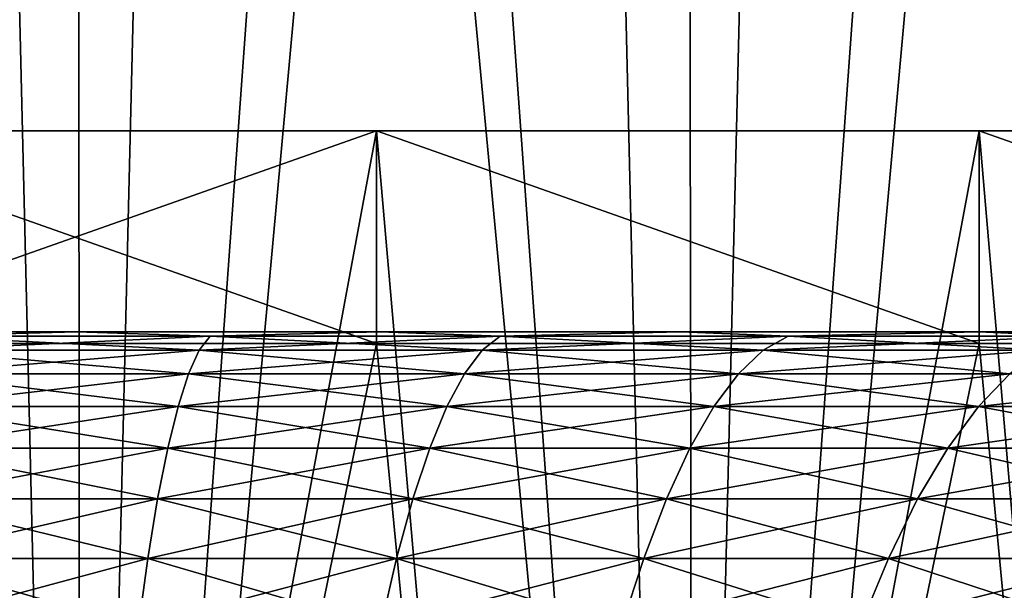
# Model space of a CAD drawing. Header units: millimetres. Extents: x -168 to 168, y -59 to 34.
# Tile 285 of 494: x 2 to 10, y -9 to -4. Entities that reach past the tile are written whole.
import ezdxf

# ---------------------------------------------------------------- set-up
doc = ezdxf.new("R2010")
doc.units = ezdxf.units.MM
doc.header["$LTSCALE"] = 33.374815
for name, color, linetype in [('11', 7, 'CONTINUOUS'), ('2', 7, 'CONTINUOUS'), ('25', 7, 'CONTINUOUS'), ('26', 7, 'CONTINUOUS'), ('3', 7, 'CONTINUOUS'), ('33', 7, 'CONTINUOUS'), ('34', 7, 'CONTINUOUS'), ('37', 7, 'CONTINUOUS'), ('38', 7, 'CONTINUOUS')]:
    doc.layers.add(name, color=color, linetype=linetype)

msp = doc.modelspace()

# ---------------------------------------------------------------- linework, layer by layer
at = {"layer": '11', "color": 7, "linetype": 'Continuous', "true_color": 0xf6f6f6}
for points in [[(2.2231, -6.65, 6.108), (0, -6.65, 109.9799), (1.6823, -6.65, 6.2785), (2.2231, -6.65, 6.108)], [(2.747, -6.65, 5.891), (0, -6.65, 109.9799), (2.2231, -6.65, 6.108), (2.747, -6.65, 5.891)], [(0, -6.65, -109.9799), (4.1616, -6.65, -109.9012), (0, -6.65, -6.5), (0, -6.65, -109.9799)], [(0, -6.65, -6.5), (4.1616, -6.65, -109.9012), (0.5665, -6.65, -6.4753), (0, -6.65, -6.5)], [(3.25, -6.65, 5.6292), (0, -6.65, 109.9799), (2.747, -6.65, 5.891), (3.25, -6.65, 5.6292)], [(3.7283, -6.65, 5.3245), (0, -6.65, 109.9799), (3.25, -6.65, 5.6292), (3.7283, -6.65, 5.3245)], [(4.1616, -6.65, 109.9012), (0, -6.65, 109.9799), (3.7283, -6.65, 5.3245), (4.1616, -6.65, 109.9012)], [(0.5665, -6.65, -6.4753), (4.1616, -6.65, -109.9012), (1.1287, -6.65, -6.4013), (0.5665, -6.65, -6.4753)], [(1.1287, -6.65, -6.4013), (4.1616, -6.65, -109.9012), (1.6823, -6.65, -6.2785), (1.1287, -6.65, -6.4013)], [(1.6823, -6.65, -6.2785), (4.1616, -6.65, -109.9012), (2.2231, -6.65, -6.108), (1.6823, -6.65, -6.2785)], [(2.2231, -6.65, -6.108), (4.1616, -6.65, -109.9012), (2.747, -6.65, -5.891), (2.2231, -6.65, -6.108)], [(2.747, -6.65, -5.891), (4.1616, -6.65, -109.9012), (3.25, -6.65, -5.6292), (2.747, -6.65, -5.891)], [(3.25, -6.65, -5.6292), (4.1616, -6.65, -109.9012), (3.7283, -6.65, -5.3245), (3.25, -6.65, -5.6292)], [(4.1781, -6.65, 4.9793), (4.1616, -6.65, 109.9012), (3.7283, -6.65, 5.3245), (4.1781, -6.65, 4.9793)], [(3.7283, -6.65, -5.3245), (4.1616, -6.65, -109.9012), (4.1781, -6.65, -4.9793), (3.7283, -6.65, -5.3245)], [(4.1616, -6.65, -109.9012), (8.3174, -6.65, -109.665), (4.1781, -6.65, -4.9793), (4.1616, -6.65, -109.9012)], [(6.4753, -6.65, 0.5665), (4.1616, -6.65, 109.9012), (6.4012, -6.65, 1.1287), (6.4753, -6.65, 0.5665)], [(6.5, -6.65), (4.1616, -6.65, 109.9012), (6.4753, -6.65, 0.5665), (6.5, -6.65)], [(8.3174, -6.65, 109.665), (4.1616, -6.65, 109.9012), (6.5, -6.65), (8.3174, -6.65, 109.665)], [(6.4012, -6.65, 1.1287), (4.1616, -6.65, 109.9012), (6.2785, -6.65, 1.6823), (6.4012, -6.65, 1.1287)], [(4.5962, -6.65, 4.5962), (4.1616, -6.65, 109.9012), (4.1781, -6.65, 4.9793), (4.5962, -6.65, 4.5962)], [(4.9793, -6.65, 4.1781), (4.1616, -6.65, 109.9012), (4.5962, -6.65, 4.5962), (4.9793, -6.65, 4.1781)], [(5.3245, -6.65, 3.7282), (4.1616, -6.65, 109.9012), (4.9793, -6.65, 4.1781), (5.3245, -6.65, 3.7282)], [(5.6292, -6.65, 3.25), (4.1616, -6.65, 109.9012), (5.3245, -6.65, 3.7282), (5.6292, -6.65, 3.25)], [(5.891, -6.65, 2.747), (4.1616, -6.65, 109.9012), (5.6292, -6.65, 3.25), (5.891, -6.65, 2.747)], [(6.108, -6.65, 2.2231), (4.1616, -6.65, 109.9012), (5.891, -6.65, 2.747), (6.108, -6.65, 2.2231)], [(6.2785, -6.65, 1.6823), (4.1616, -6.65, 109.9012), (6.108, -6.65, 2.2231), (6.2785, -6.65, 1.6823)], [(4.1781, -6.65, -4.9793), (8.3174, -6.65, -109.665), (4.5962, -6.65, -4.5962), (4.1781, -6.65, -4.9793)], [(4.5962, -6.65, -4.5962), (8.3174, -6.65, -109.665), (4.9793, -6.65, -4.1781), (4.5962, -6.65, -4.5962)], [(4.9793, -6.65, -4.1781), (8.3174, -6.65, -109.665), (5.3245, -6.65, -3.7282), (4.9793, -6.65, -4.1781)], [(5.3245, -6.65, -3.7282), (8.3174, -6.65, -109.665), (5.6292, -6.65, -3.25), (5.3245, -6.65, -3.7282)], [(5.6292, -6.65, -3.25), (8.3174, -6.65, -109.665), (5.891, -6.65, -2.747), (5.6292, -6.65, -3.25)], [(5.891, -6.65, -2.747), (8.3174, -6.65, -109.665), (6.108, -6.65, -2.2231), (5.891, -6.65, -2.747)], [(6.108, -6.65, -2.2231), (8.3174, -6.65, -109.665), (6.2785, -6.65, -1.6823), (6.108, -6.65, -2.2231)], [(6.2785, -6.65, -1.6823), (8.3174, -6.65, -109.665), (6.4012, -6.65, -1.1287), (6.2785, -6.65, -1.6823)], [(6.4012, -6.65, -1.1287), (8.3174, -6.65, -109.665), (6.4753, -6.65, -0.5665), (6.4012, -6.65, -1.1287)], [(8.3174, -6.65, -109.665), (6.5, -6.65), (6.4753, -6.65, -0.5665), (8.3174, -6.65, -109.665)], [(8.3174, -6.65, -109.665), (8.3174, -6.65, 109.665), (6.5, -6.65), (8.3174, -6.65, -109.665)], [(12.4613, -6.65, -109.2717), (8.3174, -6.65, 109.665), (8.3174, -6.65, -109.665), (12.4613, -6.65, -109.2717)], [(12.4613, -6.65, 109.2717), (8.3174, -6.65, 109.665), (12.4613, -6.65, -109.2717), (12.4613, -6.65, 109.2717)]]:
    msp.add_3dface(points, dxfattribs=at)
at = {"layer": '2', "color": 7, "linetype": 'Continuous', "true_color": 0xf5f5f5}
for points in [[(5.0838, -6.75, -161.7718), (0, -4.9554, -161.836), (0, -6.75, -161.8516), (5.0838, -6.75, -161.7718)], [(5.0834, -4.9554, -161.7561), (0, -4.9554, -161.836), (5.0838, -6.75, -161.7718), (5.0834, -4.9554, -161.7561)], [(0, -6.75, 161.8516), (5.0834, -4.9554, 161.7561), (1.6449, -23.5022, 161.9895), (0, -6.75, 161.8516)], [(0, -4.9554, 161.836), (5.0834, -4.9554, 161.7561), (0, -6.75, 161.8516), (0, -4.9554, 161.836)], [(1.6449, -23.5022, 161.9895), (5.0834, -4.9554, 161.7561), (6.6994, -23.5022, 161.8593), (1.6449, -23.5022, 161.9895)], [(10.1627, -6.75, -161.5323), (5.0834, -4.9554, -161.7561), (5.0838, -6.75, -161.7718), (10.1627, -6.75, -161.5323)], [(10.1618, -4.9554, -161.5166), (5.0834, -4.9554, -161.7561), (10.1627, -6.75, -161.5323), (10.1618, -4.9554, -161.5166)], [(5.0834, -4.9554, 161.7561), (10.1618, -4.9554, 161.5166), (6.6994, -23.5022, 161.8593), (5.0834, -4.9554, 161.7561)], [(6.6994, -23.5022, 161.8593), (10.1618, -4.9554, 161.5166), (11.7474, -23.5022, 161.5713), (6.6994, -23.5022, 161.8593)], [(15.2301, -4.9554, -161.1177), (10.1618, -4.9554, -161.5166), (15.2314, -6.75, -161.1334), (15.2301, -4.9554, -161.1177)], [(15.2314, -6.75, -161.1334), (10.1618, -4.9554, -161.5166), (10.1627, -6.75, -161.5323), (15.2314, -6.75, -161.1334)], [(10.1618, -4.9554, 161.5166), (15.2301, -4.9554, 161.1177), (11.7474, -23.5022, 161.5713), (10.1618, -4.9554, 161.5166)]]:
    msp.add_3dface(points, dxfattribs=at)
at = {"layer": '25', "color": 7, "linetype": 'Continuous', "true_color": 0xf5f5f5}
for points in [[(2.5574, -6.65, -48.7984), (0, -6.65, -48.8653), (1.2284, -6.6882, -47.6933), (2.5574, -6.65, -48.7984)], [(3.5911, -6.8062, -46.3934), (1.2284, -6.6882, -47.6933), (1.1981, -6.8062, -46.5167), (3.5911, -6.8062, -46.3934)], [(3.682, -6.6882, -47.5668), (2.5574, -6.65, -48.7984), (1.2284, -6.6882, -47.6933), (3.682, -6.6882, -47.5668)], [(3.682, -6.6882, -47.5668), (1.2284, -6.6882, -47.6933), (3.5911, -6.8062, -46.3934), (3.682, -6.6882, -47.5668)], [(5.1078, -6.65, -48.5976), (2.5574, -6.65, -48.7984), (3.682, -6.6882, -47.5668), (5.1078, -6.65, -48.5976)], [(5.9747, -6.8062, -46.147), (3.682, -6.6882, -47.5668), (3.5911, -6.8062, -46.3934), (5.9747, -6.8062, -46.147)], [(6.1258, -6.6882, -47.3142), (5.1078, -6.65, -48.5976), (3.682, -6.6882, -47.5668), (6.1258, -6.6882, -47.3142)], [(6.1258, -6.6882, -47.3142), (3.682, -6.6882, -47.5668), (5.9747, -6.8062, -46.147), (6.1258, -6.6882, -47.3142)], [(7.6442, -6.65, -48.2637), (5.1078, -6.65, -48.5976), (6.1258, -6.6882, -47.3142), (7.6442, -6.65, -48.2637)], [(8.3423, -6.8062, -45.7782), (6.1258, -6.6882, -47.3142), (5.9747, -6.8062, -46.147), (8.3423, -6.8062, -45.7782)], [(8.5533, -6.6882, -46.9361), (7.6442, -6.65, -48.2637), (6.1258, -6.6882, -47.3142), (8.5533, -6.6882, -46.9361)], [(8.5533, -6.6882, -46.9361), (6.1258, -6.6882, -47.3142), (8.3423, -6.8062, -45.7782), (8.5533, -6.6882, -46.9361)], [(10.1597, -6.65, -47.7975), (7.6442, -6.65, -48.2637), (8.5533, -6.6882, -46.9361), (10.1597, -6.65, -47.7975)], [(10.6879, -6.8062, -45.2881), (8.5533, -6.6882, -46.9361), (8.3423, -6.8062, -45.7782), (10.6879, -6.8062, -45.2881)], [(10.9582, -6.6882, -46.4336), (10.1597, -6.65, -47.7975), (8.5533, -6.6882, -46.9361), (10.9582, -6.6882, -46.4336)], [(10.9582, -6.6882, -46.4336), (8.5533, -6.6882, -46.9361), (10.6879, -6.8062, -45.2881), (10.9582, -6.6882, -46.4336)], [(12.6473, -6.65, -47.2003), (10.1597, -6.65, -47.7975), (10.9582, -6.6882, -46.4336), (12.6473, -6.65, -47.2003)], [(3.5011, -7.0035, -45.2306), (1.1981, -6.8062, -46.5167), (1.1681, -7.0035, -45.3508), (3.5011, -7.0035, -45.2306)], [(3.5911, -6.8062, -46.3934), (1.1981, -6.8062, -46.5167), (3.5011, -7.0035, -45.2306), (3.5911, -6.8062, -46.3934)], [(5.8249, -7.0035, -44.9904), (3.5911, -6.8062, -46.3934), (3.5011, -7.0035, -45.2306), (5.8249, -7.0035, -44.9904)], [(5.9747, -6.8062, -46.147), (3.5911, -6.8062, -46.3934), (5.8249, -7.0035, -44.9904), (5.9747, -6.8062, -46.147)], [(8.1332, -7.0035, -44.6309), (5.9747, -6.8062, -46.147), (5.8249, -7.0035, -44.9904), (8.1332, -7.0035, -44.6309)], [(8.3423, -6.8062, -45.7782), (5.9747, -6.8062, -46.147), (8.1332, -7.0035, -44.6309), (8.3423, -6.8062, -45.7782)], [(10.42, -7.0035, -44.153), (8.3423, -6.8062, -45.7782), (8.1332, -7.0035, -44.6309), (10.42, -7.0035, -44.153)], [(10.6879, -6.8062, -45.2881), (8.3423, -6.8062, -45.7782), (10.42, -7.0035, -44.153), (10.6879, -6.8062, -45.2881)], [(3.4124, -7.279, -44.0837), (1.1681, -7.0035, -45.3508), (1.1385, -7.279, -44.2009), (3.4124, -7.279, -44.0837)], [(3.5011, -7.0035, -45.2306), (1.1681, -7.0035, -45.3508), (3.4124, -7.279, -44.0837), (3.5011, -7.0035, -45.2306)], [(5.6772, -7.279, -43.8496), (3.5011, -7.0035, -45.2306), (3.4124, -7.279, -44.0837), (5.6772, -7.279, -43.8496)], [(5.8249, -7.0035, -44.9904), (3.5011, -7.0035, -45.2306), (5.6772, -7.279, -43.8496), (5.8249, -7.0035, -44.9904)], [(7.927, -7.279, -43.4992), (5.8249, -7.0035, -44.9904), (5.6772, -7.279, -43.8496), (7.927, -7.279, -43.4992)], [(8.1332, -7.0035, -44.6309), (5.8249, -7.0035, -44.9904), (7.927, -7.279, -43.4992), (8.1332, -7.0035, -44.6309)], [(10.1558, -7.279, -43.0334), (8.1332, -7.0035, -44.6309), (7.927, -7.279, -43.4992), (10.1558, -7.279, -43.0334)], [(10.42, -7.0035, -44.153), (8.1332, -7.0035, -44.6309), (10.1558, -7.279, -43.0334), (10.42, -7.0035, -44.153)], [(12.3576, -7.279, -42.4536), (10.42, -7.0035, -44.153), (10.1558, -7.279, -43.0334), (12.3576, -7.279, -42.4536)], [(3.3252, -7.6317, -42.958), (1.1385, -7.279, -44.2009), (1.1094, -7.6317, -43.0722), (3.3252, -7.6317, -42.958)], [(3.4124, -7.279, -44.0837), (1.1385, -7.279, -44.2009), (3.3252, -7.6317, -42.958), (3.4124, -7.279, -44.0837)], [(5.5322, -7.6317, -42.7299), (3.4124, -7.279, -44.0837), (3.3252, -7.6317, -42.958), (5.5322, -7.6317, -42.7299)], [(5.6772, -7.279, -43.8496), (3.4124, -7.279, -44.0837), (5.5322, -7.6317, -42.7299), (5.6772, -7.279, -43.8496)], [(7.7246, -7.6317, -42.3884), (5.6772, -7.279, -43.8496), (5.5322, -7.6317, -42.7299), (7.7246, -7.6317, -42.3884)], [(7.927, -7.279, -43.4992), (5.6772, -7.279, -43.8496), (7.7246, -7.6317, -42.3884), (7.927, -7.279, -43.4992)], [(9.8964, -7.6317, -41.9346), (7.927, -7.279, -43.4992), (7.7246, -7.6317, -42.3884), (9.8964, -7.6317, -41.9346)], [(10.1558, -7.279, -43.0334), (7.927, -7.279, -43.4992), (9.8964, -7.6317, -41.9346), (10.1558, -7.279, -43.0334)], [(12.0421, -7.6317, -41.3695), (10.1558, -7.279, -43.0334), (9.8964, -7.6317, -41.9346), (12.0421, -7.6317, -41.3695)], [(12.3576, -7.279, -42.4536), (10.1558, -7.279, -43.0334), (12.0421, -7.6317, -41.3695), (12.3576, -7.279, -42.4536)], [(3.2401, -8.0598, -41.8586), (1.1094, -7.6317, -43.0722), (1.081, -8.0598, -41.9699), (3.2401, -8.0598, -41.8586)], [(3.3252, -7.6317, -42.958), (1.1094, -7.6317, -43.0722), (3.2401, -8.0598, -41.8586), (3.3252, -7.6317, -42.958)], [(5.3907, -8.0598, -41.6363), (3.3252, -7.6317, -42.958), (3.2401, -8.0598, -41.8586), (5.3907, -8.0598, -41.6363)], [(5.5322, -7.6317, -42.7299), (3.3252, -7.6317, -42.958), (5.3907, -8.0598, -41.6363), (5.5322, -7.6317, -42.7299)], [(7.5269, -8.0598, -41.3036), (5.5322, -7.6317, -42.7299), (5.3907, -8.0598, -41.6363), (7.5269, -8.0598, -41.3036)], [(7.7246, -7.6317, -42.3884), (5.5322, -7.6317, -42.7299), (7.5269, -8.0598, -41.3036), (7.7246, -7.6317, -42.3884)], [(9.6432, -8.0598, -40.8614), (7.7246, -7.6317, -42.3884), (7.5269, -8.0598, -41.3036), (9.6432, -8.0598, -40.8614)], [(9.8964, -7.6317, -41.9346), (7.7246, -7.6317, -42.3884), (9.6432, -8.0598, -40.8614), (9.8964, -7.6317, -41.9346)], [(11.7339, -8.0598, -40.3108), (9.8964, -7.6317, -41.9346), (9.6432, -8.0598, -40.8614), (11.7339, -8.0598, -40.3108)], [(12.0421, -7.6317, -41.3695), (9.8964, -7.6317, -41.9346), (11.7339, -8.0598, -40.3108), (12.0421, -7.6317, -41.3695)], [(3.1575, -8.5614, -40.7906), (1.081, -8.0598, -41.9699), (1.0534, -8.5614, -40.8991), (3.1575, -8.5614, -40.7906)], [(3.2401, -8.0598, -41.8586), (1.081, -8.0598, -41.9699), (3.1575, -8.5614, -40.7906), (3.2401, -8.0598, -41.8586)], [(5.2531, -8.5614, -40.574), (3.2401, -8.0598, -41.8586), (3.1575, -8.5614, -40.7906), (5.2531, -8.5614, -40.574)], [(5.3907, -8.0598, -41.6363), (3.2401, -8.0598, -41.8586), (5.2531, -8.5614, -40.574), (5.3907, -8.0598, -41.6363)], [(7.3348, -8.5614, -40.2498), (5.3907, -8.0598, -41.6363), (5.2531, -8.5614, -40.574), (7.3348, -8.5614, -40.2498)], [(7.5269, -8.0598, -41.3036), (5.3907, -8.0598, -41.6363), (7.3348, -8.5614, -40.2498), (7.5269, -8.0598, -41.3036)], [(9.3971, -8.5614, -39.8188), (7.5269, -8.0598, -41.3036), (7.3348, -8.5614, -40.2498), (9.3971, -8.5614, -39.8188)], [(9.6432, -8.0598, -40.8614), (7.5269, -8.0598, -41.3036), (9.3971, -8.5614, -39.8188), (9.6432, -8.0598, -40.8614)], [(11.4345, -8.5614, -39.2823), (9.6432, -8.0598, -40.8614), (9.3971, -8.5614, -39.8188), (11.4345, -8.5614, -39.2823)], [(11.7339, -8.0598, -40.3108), (9.6432, -8.0598, -40.8614), (11.4345, -8.5614, -39.2823), (11.7339, -8.0598, -40.3108)], [(3.0776, -9.1342, -39.7588), (1.0534, -8.5614, -40.8991), (1.0268, -9.1342, -39.8645), (3.0776, -9.1342, -39.7588)], [(3.1575, -8.5614, -40.7906), (1.0534, -8.5614, -40.8991), (3.0776, -9.1342, -39.7588), (3.1575, -8.5614, -40.7906)], [(5.1202, -9.1342, -39.5477), (3.1575, -8.5614, -40.7906), (3.0776, -9.1342, -39.7588), (5.1202, -9.1342, -39.5477)], [(5.2531, -8.5614, -40.574), (3.1575, -8.5614, -40.7906), (5.1202, -9.1342, -39.5477), (5.2531, -8.5614, -40.574)], [(7.1493, -9.1342, -39.2317), (5.2531, -8.5614, -40.574), (5.1202, -9.1342, -39.5477), (7.1493, -9.1342, -39.2317)], [(7.3348, -8.5614, -40.2498), (5.2531, -8.5614, -40.574), (7.1493, -9.1342, -39.2317), (7.3348, -8.5614, -40.2498)], [(9.1594, -9.1342, -38.8116), (7.3348, -8.5614, -40.2498), (7.1493, -9.1342, -39.2317), (9.1594, -9.1342, -38.8116)], [(9.3971, -8.5614, -39.8188), (7.3348, -8.5614, -40.2498), (9.1594, -9.1342, -38.8116), (9.3971, -8.5614, -39.8188)], [(11.1453, -9.1342, -38.2886), (9.3971, -8.5614, -39.8188), (9.1594, -9.1342, -38.8116), (11.1453, -9.1342, -38.2886)], [(11.4345, -8.5614, -39.2823), (9.3971, -8.5614, -39.8188), (11.1453, -9.1342, -38.2886), (11.4345, -8.5614, -39.2823)]]:
    msp.add_3dface(points, dxfattribs=at)
at = {"layer": '26', "color": 7, "linetype": 'Continuous', "true_color": 0xf5f5f5}
for points in [[(0, -6.65, 48.8653), (2.5574, -6.65, 48.7984), (1.2284, -6.6882, 47.6933), (0, -6.65, 48.8653)], [(1.2284, -6.6882, 47.6933), (3.682, -6.6882, 47.5668), (1.1981, -6.8062, 46.5167), (1.2284, -6.6882, 47.6933)], [(1.1981, -6.8062, 46.5167), (3.682, -6.6882, 47.5668), (3.5911, -6.8062, 46.3934), (1.1981, -6.8062, 46.5167)], [(1.2284, -6.6882, 47.6933), (2.5574, -6.65, 48.7984), (3.682, -6.6882, 47.5668), (1.2284, -6.6882, 47.6933)], [(2.5574, -6.65, 48.7984), (5.1078, -6.65, 48.5976), (3.682, -6.6882, 47.5668), (2.5574, -6.65, 48.7984)], [(3.682, -6.6882, 47.5668), (6.1258, -6.6882, 47.3142), (3.5911, -6.8062, 46.3934), (3.682, -6.6882, 47.5668)], [(3.5911, -6.8062, 46.3934), (6.1258, -6.6882, 47.3142), (5.9747, -6.8062, 46.147), (3.5911, -6.8062, 46.3934)], [(3.682, -6.6882, 47.5668), (5.1078, -6.65, 48.5976), (6.1258, -6.6882, 47.3142), (3.682, -6.6882, 47.5668)], [(5.1078, -6.65, 48.5976), (7.6442, -6.65, 48.2637), (6.1258, -6.6882, 47.3142), (5.1078, -6.65, 48.5976)], [(6.1258, -6.6882, 47.3142), (8.5533, -6.6882, 46.9361), (5.9747, -6.8062, 46.147), (6.1258, -6.6882, 47.3142)], [(5.9747, -6.8062, 46.147), (8.5533, -6.6882, 46.9361), (8.3423, -6.8062, 45.7782), (5.9747, -6.8062, 46.147)], [(6.1258, -6.6882, 47.3142), (7.6442, -6.65, 48.2637), (8.5533, -6.6882, 46.9361), (6.1258, -6.6882, 47.3142)], [(7.6442, -6.65, 48.2637), (10.1597, -6.65, 47.7975), (8.5533, -6.6882, 46.9361), (7.6442, -6.65, 48.2637)], [(8.5533, -6.6882, 46.9361), (10.9582, -6.6882, 46.4336), (8.3423, -6.8062, 45.7782), (8.5533, -6.6882, 46.9361)], [(8.3423, -6.8062, 45.7782), (10.9582, -6.6882, 46.4336), (10.6879, -6.8062, 45.2881), (8.3423, -6.8062, 45.7782)], [(8.5533, -6.6882, 46.9361), (10.1597, -6.65, 47.7975), (10.9582, -6.6882, 46.4336), (8.5533, -6.6882, 46.9361)], [(10.1597, -6.65, 47.7975), (12.6473, -6.65, 47.2003), (10.9582, -6.6882, 46.4336), (10.1597, -6.65, 47.7975)], [(1.1681, -7.0035, 45.3508), (3.5911, -6.8062, 46.3934), (3.5011, -7.0035, 45.2306), (1.1681, -7.0035, 45.3508)], [(1.1981, -6.8062, 46.5167), (3.5911, -6.8062, 46.3934), (1.1681, -7.0035, 45.3508), (1.1981, -6.8062, 46.5167)], [(3.5911, -6.8062, 46.3934), (5.9747, -6.8062, 46.147), (3.5011, -7.0035, 45.2306), (3.5911, -6.8062, 46.3934)], [(3.5011, -7.0035, 45.2306), (5.9747, -6.8062, 46.147), (5.8249, -7.0035, 44.9904), (3.5011, -7.0035, 45.2306)], [(5.9747, -6.8062, 46.147), (8.3423, -6.8062, 45.7782), (5.8249, -7.0035, 44.9904), (5.9747, -6.8062, 46.147)], [(5.8249, -7.0035, 44.9904), (8.3423, -6.8062, 45.7782), (8.1332, -7.0035, 44.6309), (5.8249, -7.0035, 44.9904)], [(8.3423, -6.8062, 45.7782), (10.6879, -6.8062, 45.2881), (8.1332, -7.0035, 44.6309), (8.3423, -6.8062, 45.7782)], [(8.1332, -7.0035, 44.6309), (10.6879, -6.8062, 45.2881), (10.42, -7.0035, 44.153), (8.1332, -7.0035, 44.6309)], [(1.1385, -7.279, 44.2009), (3.5011, -7.0035, 45.2306), (3.4124, -7.279, 44.0837), (1.1385, -7.279, 44.2009)], [(1.1681, -7.0035, 45.3508), (3.5011, -7.0035, 45.2306), (1.1385, -7.279, 44.2009), (1.1681, -7.0035, 45.3508)], [(3.4124, -7.279, 44.0837), (5.8249, -7.0035, 44.9904), (5.6772, -7.279, 43.8496), (3.4124, -7.279, 44.0837)], [(3.5011, -7.0035, 45.2306), (5.8249, -7.0035, 44.9904), (3.4124, -7.279, 44.0837), (3.5011, -7.0035, 45.2306)], [(5.6772, -7.279, 43.8496), (8.1332, -7.0035, 44.6309), (7.927, -7.279, 43.4992), (5.6772, -7.279, 43.8496)], [(5.8249, -7.0035, 44.9904), (8.1332, -7.0035, 44.6309), (5.6772, -7.279, 43.8496), (5.8249, -7.0035, 44.9904)], [(7.927, -7.279, 43.4992), (10.42, -7.0035, 44.153), (10.1558, -7.279, 43.0334), (7.927, -7.279, 43.4992)], [(8.1332, -7.0035, 44.6309), (10.42, -7.0035, 44.153), (7.927, -7.279, 43.4992), (8.1332, -7.0035, 44.6309)], [(10.1558, -7.279, 43.0334), (12.6791, -7.0035, 43.558), (12.3576, -7.279, 42.4536), (10.1558, -7.279, 43.0334)], [(10.42, -7.0035, 44.153), (12.6791, -7.0035, 43.558), (10.1558, -7.279, 43.0334), (10.42, -7.0035, 44.153)], [(1.1094, -7.6317, 43.0722), (3.4124, -7.279, 44.0837), (3.3252, -7.6317, 42.958), (1.1094, -7.6317, 43.0722)], [(1.1385, -7.279, 44.2009), (3.4124, -7.279, 44.0837), (1.1094, -7.6317, 43.0722), (1.1385, -7.279, 44.2009)], [(3.3252, -7.6317, 42.958), (5.6772, -7.279, 43.8496), (5.5322, -7.6317, 42.7299), (3.3252, -7.6317, 42.958)], [(3.4124, -7.279, 44.0837), (5.6772, -7.279, 43.8496), (3.3252, -7.6317, 42.958), (3.4124, -7.279, 44.0837)], [(5.6772, -7.279, 43.8496), (7.927, -7.279, 43.4992), (5.5322, -7.6317, 42.7299), (5.6772, -7.279, 43.8496)], [(5.5322, -7.6317, 42.7299), (7.927, -7.279, 43.4992), (7.7246, -7.6317, 42.3884), (5.5322, -7.6317, 42.7299)], [(7.927, -7.279, 43.4992), (10.1558, -7.279, 43.0334), (7.7246, -7.6317, 42.3884), (7.927, -7.279, 43.4992)], [(7.7246, -7.6317, 42.3884), (10.1558, -7.279, 43.0334), (9.8964, -7.6317, 41.9346), (7.7246, -7.6317, 42.3884)], [(10.1558, -7.279, 43.0334), (12.3576, -7.279, 42.4536), (9.8964, -7.6317, 41.9346), (10.1558, -7.279, 43.0334)], [(9.8964, -7.6317, 41.9346), (12.3576, -7.279, 42.4536), (12.0421, -7.6317, 41.3695), (9.8964, -7.6317, 41.9346)], [(1.1094, -7.6317, 43.0722), (3.3252, -7.6317, 42.958), (1.081, -8.0598, 41.9699), (1.1094, -7.6317, 43.0722)], [(1.081, -8.0598, 41.9699), (3.3252, -7.6317, 42.958), (3.2401, -8.0598, 41.8586), (1.081, -8.0598, 41.9699)], [(3.2401, -8.0598, 41.8586), (5.5322, -7.6317, 42.7299), (5.3907, -8.0598, 41.6363), (3.2401, -8.0598, 41.8586)], [(3.3252, -7.6317, 42.958), (5.5322, -7.6317, 42.7299), (3.2401, -8.0598, 41.8586), (3.3252, -7.6317, 42.958)], [(5.3907, -8.0598, 41.6363), (7.7246, -7.6317, 42.3884), (7.5269, -8.0598, 41.3036), (5.3907, -8.0598, 41.6363)], [(5.5322, -7.6317, 42.7299), (7.7246, -7.6317, 42.3884), (5.3907, -8.0598, 41.6363), (5.5322, -7.6317, 42.7299)], [(7.7246, -7.6317, 42.3884), (9.8964, -7.6317, 41.9346), (7.5269, -8.0598, 41.3036), (7.7246, -7.6317, 42.3884)], [(7.5269, -8.0598, 41.3036), (9.8964, -7.6317, 41.9346), (9.6432, -8.0598, 40.8614), (7.5269, -8.0598, 41.3036)], [(9.8964, -7.6317, 41.9346), (12.0421, -7.6317, 41.3695), (9.6432, -8.0598, 40.8614), (9.8964, -7.6317, 41.9346)], [(9.6432, -8.0598, 40.8614), (12.0421, -7.6317, 41.3695), (11.7339, -8.0598, 40.3108), (9.6432, -8.0598, 40.8614)], [(1.081, -8.0598, 41.9699), (3.2401, -8.0598, 41.8586), (1.0534, -8.5614, 40.8991), (1.081, -8.0598, 41.9699)], [(1.0534, -8.5614, 40.8991), (3.2401, -8.0598, 41.8586), (3.1575, -8.5614, 40.7906), (1.0534, -8.5614, 40.8991)], [(3.1575, -8.5614, 40.7906), (5.3907, -8.0598, 41.6363), (5.2531, -8.5614, 40.574), (3.1575, -8.5614, 40.7906)], [(3.2401, -8.0598, 41.8586), (5.3907, -8.0598, 41.6363), (3.1575, -8.5614, 40.7906), (3.2401, -8.0598, 41.8586)], [(5.2531, -8.5614, 40.574), (7.5269, -8.0598, 41.3036), (7.3348, -8.5614, 40.2498), (5.2531, -8.5614, 40.574)], [(5.3907, -8.0598, 41.6363), (7.5269, -8.0598, 41.3036), (5.2531, -8.5614, 40.574), (5.3907, -8.0598, 41.6363)], [(7.5269, -8.0598, 41.3036), (9.6432, -8.0598, 40.8614), (7.3348, -8.5614, 40.2498), (7.5269, -8.0598, 41.3036)], [(7.3348, -8.5614, 40.2498), (9.6432, -8.0598, 40.8614), (9.3971, -8.5614, 39.8188), (7.3348, -8.5614, 40.2498)], [(9.6432, -8.0598, 40.8614), (11.7339, -8.0598, 40.3108), (9.3971, -8.5614, 39.8188), (9.6432, -8.0598, 40.8614)], [(9.3971, -8.5614, 39.8188), (11.7339, -8.0598, 40.3108), (11.4345, -8.5614, 39.2823), (9.3971, -8.5614, 39.8188)], [(1.0268, -9.1342, 39.8645), (3.1575, -8.5614, 40.7906), (3.0776, -9.1342, 39.7588), (1.0268, -9.1342, 39.8645)], [(1.0534, -8.5614, 40.8991), (3.1575, -8.5614, 40.7906), (1.0268, -9.1342, 39.8645), (1.0534, -8.5614, 40.8991)], [(3.0776, -9.1342, 39.7588), (5.2531, -8.5614, 40.574), (5.1202, -9.1342, 39.5477), (3.0776, -9.1342, 39.7588)], [(3.1575, -8.5614, 40.7906), (5.2531, -8.5614, 40.574), (3.0776, -9.1342, 39.7588), (3.1575, -8.5614, 40.7906)], [(5.1202, -9.1342, 39.5477), (7.3348, -8.5614, 40.2498), (7.1493, -9.1342, 39.2317), (5.1202, -9.1342, 39.5477)], [(5.2531, -8.5614, 40.574), (7.3348, -8.5614, 40.2498), (5.1202, -9.1342, 39.5477), (5.2531, -8.5614, 40.574)], [(7.1493, -9.1342, 39.2317), (9.3971, -8.5614, 39.8188), (9.1594, -9.1342, 38.8116), (7.1493, -9.1342, 39.2317)], [(7.3348, -8.5614, 40.2498), (9.3971, -8.5614, 39.8188), (7.1493, -9.1342, 39.2317), (7.3348, -8.5614, 40.2498)], [(9.1594, -9.1342, 38.8116), (11.4345, -8.5614, 39.2823), (11.1453, -9.1342, 38.2886), (9.1594, -9.1342, 38.8116)], [(9.3971, -8.5614, 39.8188), (11.4345, -8.5614, 39.2823), (9.1594, -9.1342, 38.8116), (9.3971, -8.5614, 39.8188)]]:
    msp.add_3dface(points, dxfattribs=at)
at = {"layer": '3', "color": 7, "linetype": 'Continuous', "true_color": 0xf5f5f5}
for points in [[(5.0838, -6.75, -161.7718), (0, -6.75, -161.8516), (1.6449, -23.5022, -161.9895), (5.0838, -6.75, -161.7718)], [(6.6994, -23.5022, -161.8593), (5.0838, -6.75, -161.7718), (1.6449, -23.5022, -161.9895), (6.6994, -23.5022, -161.8593)], [(10.1627, -6.75, -161.5323), (5.0838, -6.75, -161.7718), (6.6994, -23.5022, -161.8593), (10.1627, -6.75, -161.5323)], [(11.7474, -23.5022, -161.5713), (10.1627, -6.75, -161.5323), (6.6994, -23.5022, -161.8593), (11.7474, -23.5022, -161.5713)], [(15.2314, -6.75, -161.1334), (10.1627, -6.75, -161.5323), (11.7474, -23.5022, -161.5713), (15.2314, -6.75, -161.1334)]]:
    msp.add_3dface(points, dxfattribs=at)
at = {"layer": '33', "color": 3, "linetype": 'Continuous'}
for points in [[(-2.5864, -23.643, 167.9354), (2.5864, -23.643, 167.9354), (-2.5565, 31.8789, 165.9968), (-2.5864, -23.643, 167.9354)], [(-2.5565, 31.8789, 165.9968), (2.5864, -23.643, 167.9354), (2.5565, 31.8789, 165.9968), (-2.5565, 31.8789, 165.9968)], [(2.5864, -23.643, 167.9354), (7.7568, -23.643, 167.7761), (2.5565, 31.8789, 165.9968), (2.5864, -23.643, 167.9354)], [(2.5565, 31.8789, 165.9968), (7.7568, -23.643, 167.7761), (7.6672, 31.8789, 165.8393), (2.5565, 31.8789, 165.9968)], [(7.7568, -23.643, 167.7761), (12.9198, -23.643, 167.4577), (7.6672, 31.8789, 165.8393), (7.7568, -23.643, 167.7761)], [(7.6672, 31.8789, 165.8393), (12.9198, -23.643, 167.4577), (12.7706, 31.8789, 165.5245), (7.6672, 31.8789, 165.8393)]]:
    msp.add_3dface(points, dxfattribs=at)
at = {"layer": '34', "color": 3, "linetype": 'Continuous'}
for points in [[(2.5565, 31.8789, -165.9968), (-2.5864, -23.643, -167.9354), (-2.5565, 31.8789, -165.9968), (2.5565, 31.8789, -165.9968)], [(2.5864, -23.643, -167.9354), (-2.5864, -23.643, -167.9354), (2.5565, 31.8789, -165.9968), (2.5864, -23.643, -167.9354)], [(7.6672, 31.8789, -165.8393), (2.5864, -23.643, -167.9354), (2.5565, 31.8789, -165.9968), (7.6672, 31.8789, -165.8393)], [(7.7568, -23.643, -167.7761), (2.5864, -23.643, -167.9354), (7.6672, 31.8789, -165.8393), (7.7568, -23.643, -167.7761)], [(12.7706, 31.8789, -165.5245), (7.7568, -23.643, -167.7761), (7.6672, 31.8789, -165.8393), (12.7706, 31.8789, -165.5245)], [(12.9198, -23.643, -167.4577), (7.7568, -23.643, -167.7761), (12.7706, 31.8789, -165.5245), (12.9198, -23.643, -167.4577)]]:
    msp.add_3dface(points, dxfattribs=at)
at = {"layer": '37', "color": 7, "linetype": 'Continuous', "true_color": 0xf5f5f5}
for points in [[(-2.5537, -23.85, -165.8101), (2.5537, -23.85, -165.8101), (-1.2787, 29.2893, -164.4333), (-2.5537, -23.85, -165.8101)], [(-1.2787, 29.2893, -164.4333), (2.5537, -23.85, -165.8101), (3.8358, 29.2893, -164.3935), (-1.2787, 29.2893, -164.4333)], [(2.5537, -23.85, -165.8101), (7.6586, -23.85, -165.6528), (3.8358, 29.2893, -164.3935), (2.5537, -23.85, -165.8101)], [(3.8358, 29.2893, -164.3935), (7.6586, -23.85, -165.6528), (8.9465, 29.2893, -164.1947), (3.8358, 29.2893, -164.3935)], [(7.6586, -23.85, -165.6528), (12.7562, -23.85, -165.3384), (8.9465, 29.2893, -164.1947), (7.6586, -23.85, -165.6528)], [(8.9465, 29.2893, -164.1947), (12.7562, -23.85, -165.3384), (14.0486, 29.2893, -163.837), (8.9465, 29.2893, -164.1947)]]:
    msp.add_3dface(points, dxfattribs=at)
at = {"layer": '38', "color": 7, "linetype": 'Continuous', "true_color": 0xf5f5f5}
for points in [[(2.5537, -23.85, 165.8101), (-2.5537, -23.85, 165.8101), (1.2787, 29.2893, 164.4333), (2.5537, -23.85, 165.8101)], [(6.3919, 29.2893, 164.314), (2.5537, -23.85, 165.8101), (1.2787, 29.2893, 164.4333), (6.3919, 29.2893, 164.314)], [(7.6586, -23.85, 165.6528), (2.5537, -23.85, 165.8101), (6.3919, 29.2893, 164.314), (7.6586, -23.85, 165.6528)], [(11.499, 29.2893, 164.0357), (7.6586, -23.85, 165.6528), (6.3919, 29.2893, 164.314), (11.499, 29.2893, 164.0357)], [(12.7563, -23.85, 165.3384), (7.6586, -23.85, 165.6528), (11.499, 29.2893, 164.0357), (12.7563, -23.85, 165.3384)]]:
    msp.add_3dface(points, dxfattribs=at)

doc.saveas('drawing.dxf')
